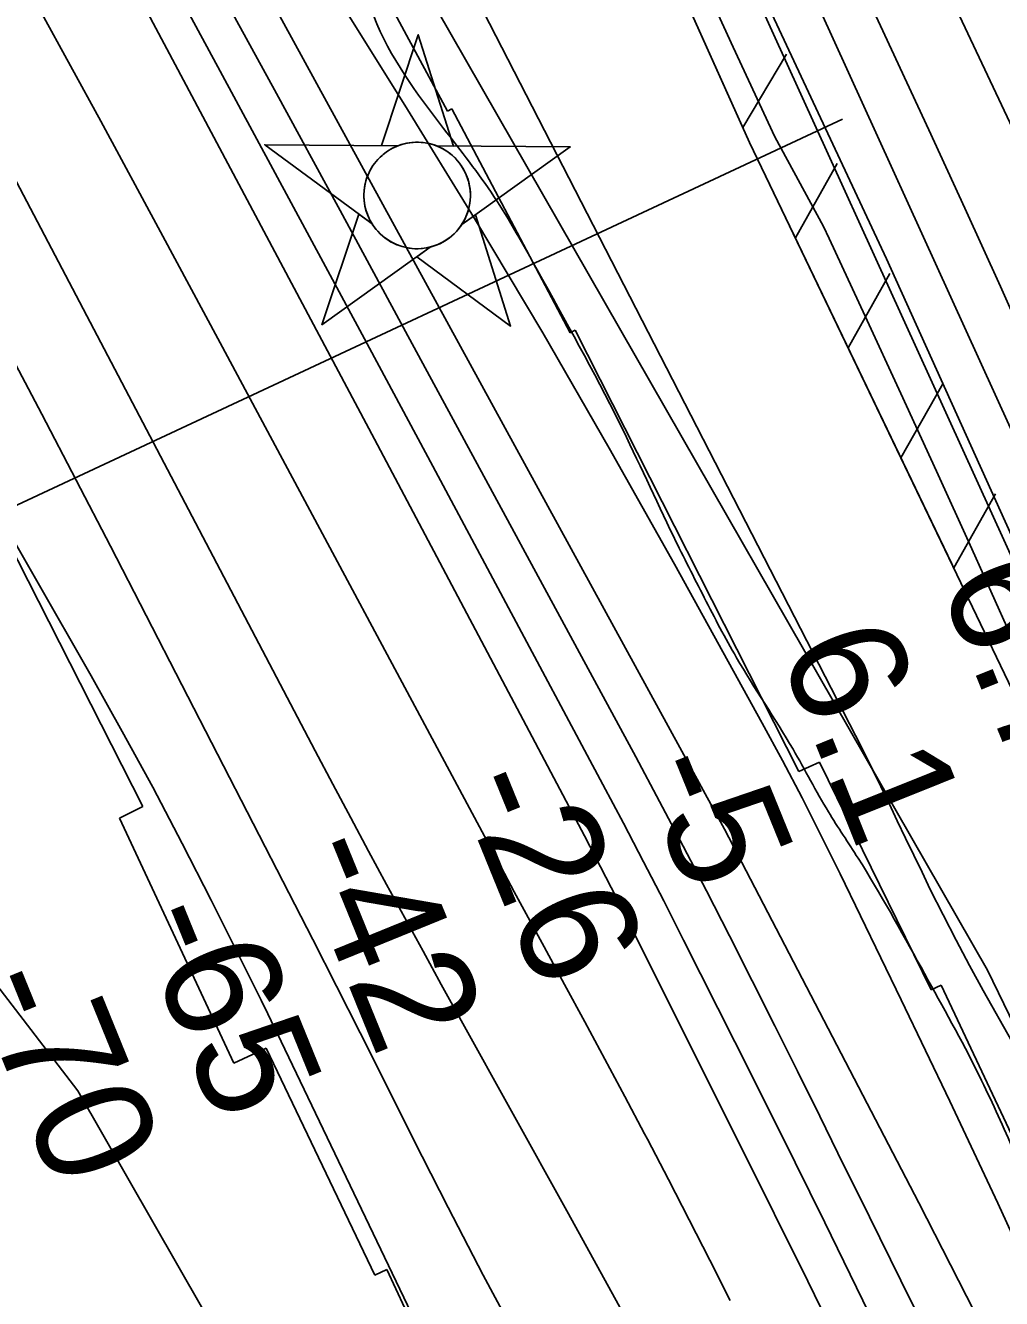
# Model space of a CAD drawing. Extents: x 3694830 to 3732949, y 415201 to 440970.
# Drawn here: x 3716549 to 3717109, y 431708 to 432438 of the extents above; entities that cross this region are included whole.
import ezdxf

# ---------------------------------------------------------------- set-up
doc = ezdxf.new("R2010")
doc.units = 0
for name, color, linetype in [('V-CHAN-NAID', 7, 'Continuous'), ('V-FLOD-BASE', 7, 'Continuous'), ('V-LEVE-TOET', 7, 'Continuous'), ('V-RIVR-EDGE', 7, 'Continuous'), ('V-RIVR-RANG', 7, 'Continuous'), ('V-ROAD-CNTR', 7, 'Continuous'), ('V-RRAP-FSHR', 7, 'Continuous'), ('V-RRAP-RVMT', 7, 'Continuous'), ('V-SURV-LINE', 7, 'Continuous'), ('V-TOPO-DPTH', 7, 'Continuous'), ('V-TOPO-MAJR', 7, 'Continuous'), ('V-TOPO-MINR', 7, 'Continuous'), ('V-TOPO-WATR', 7, 'Continuous')]:
    doc.layers.add(name, color=color, linetype=linetype)

msp = doc.modelspace()

# ---------------------------------------------------------------- linework, layer by layer
at = {"layer": 'V-CHAN-NAID'}
for points in [[(3716762.5, 432368.66), (3716752.91, 432368.73), (3716774.04, 432432.21), (3716794.26, 432368.44), (3716784.67, 432368.5), (3716783.1, 432369.08), (3716781, 432369.7), (3716778.96, 432370.15), (3716776.93, 432370.46), (3716775.76, 432370.58), (3716774.22, 432370.66), (3716772.5, 432370.65), (3716771.13, 432370.58), (3716769.23, 432370.38), (3716767.86, 432370.16), (3716766.08, 432369.78), (3716764.55, 432369.36), (3716763.51, 432369.03)], [(3716762.5, 432368.66), (3716686.01, 432369.2), (3716747.57, 432323.8), (3716746.46, 432325.71), (3716745.65, 432327.34), (3716744.82, 432329.31), (3716744.13, 432331.36), (3716743.76, 432332.69), (3716743.4, 432334.31), (3716743.16, 432335.76), (3716742.97, 432337.35), (3716742.86, 432339.09), (3716742.85, 432340.67), (3716742.96, 432342.75), (3716743.14, 432344.36), (3716743.53, 432346.57), (3716744.01, 432348.49), (3716744.61, 432350.38), (3716745.27, 432352.06), (3716746, 432353.64), (3716746.81, 432355.18), (3716747.87, 432356.92), (3716748.9, 432358.39), (3716749.9, 432359.66), (3716750.9, 432360.8), (3716752.21, 432362.14), (3716753.26, 432363.1), (3716754.98, 432364.5), (3716756.19, 432365.37), (3716757.88, 432366.44), (3716759.61, 432367.39), (3716761.06, 432368.07)], [(3716784.67, 432368.5), (3716861.17, 432367.96), (3716798.96, 432323.44), (3716799.87, 432324.93), (3716800.85, 432326.78), (3716801.57, 432328.36), (3716802.31, 432330.32), (3716802.85, 432332.1), (3716803.25, 432333.74), (3716803.61, 432335.75), (3716803.79, 432337.32), (3716803.92, 432339.53), (3716803.89, 432341.59), (3716803.7, 432343.81), (3716803.44, 432345.57), (3716802.94, 432347.8), (3716802.3, 432349.94), (3716801.55, 432351.92), (3716800.91, 432353.36), (3716799.9, 432355.28), (3716798.84, 432357), (3716797.62, 432358.71), (3716796.36, 432360.24), (3716795.09, 432361.61), (3716793.46, 432363.14), (3716791.71, 432364.55), (3716790.03, 432365.73), (3716788.15, 432366.86), (3716786.67, 432367.62)], [(3716780.93, 432310.53), (3716718.73, 432266.01), (3716739.85, 432329.49), (3716747.57, 432323.8), (3716748.21, 432322.84), (3716749.59, 432320.98), (3716750.8, 432319.57), (3716752.27, 432318.06), (3716753.66, 432316.81), (3716755.11, 432315.66), (3716756.51, 432314.67), (3716758.19, 432313.63), (3716759.91, 432312.72), (3716761.7, 432311.91), (3716763.14, 432311.35), (3716764.77, 432310.83), (3716767, 432310.26), (3716768.53, 432309.97), (3716770.55, 432309.72), (3716772.09, 432309.61), (3716773.95, 432309.59), (3716775.64, 432309.67), (3716777.35, 432309.85), (3716779.25, 432310.16)], [(3716798.96, 432323.44), (3716806.76, 432329.02), (3716826.98, 432265.24), (3716773.13, 432304.95), (3716780.93, 432310.53), (3716782.6, 432311.01), (3716784.21, 432311.57), (3716786.37, 432312.48), (3716788.1, 432313.37), (3716789.97, 432314.48), (3716791.71, 432315.69), (3716793.26, 432316.94), (3716794.55, 432318.11), (3716795.93, 432319.53), (3716797.13, 432320.93), (3716798.25, 432322.4)]]:
    msp.add_lwpolyline(points, close=True, dxfattribs=at)
msp.add_circle((3716773.38, 432340.13), 30.54, dxfattribs=at)
at = {"layer": 'V-FLOD-BASE'}
msp.add_lwpolyline([(3717133.92, 432101.62), (3717042.49, 432303.84), (3716954.48, 432492.23)], dxfattribs=at)
at = {"layer": 'V-LEVE-TOET'}
msp.add_line((3717006.42, 432322.35), (3716978.5, 432373.69), dxfattribs=at)
for points in [[(3716978.5, 432373.69), (3716954.65, 432425.09), (3716929.88, 432479.05)], [(3717032.78, 432450.86), (3717066.8, 432377.69), (3717087.44, 432332.85), (3717107.85, 432287.92), (3717128.03, 432242.87)], [(3717111.63, 432092.89), (3717091.45, 432137.48), (3717071.17, 432182.03), (3717050.78, 432226.52), (3717030.29, 432270.97), (3717009.69, 432315.37), (3717006.42, 432322.35)]]:
    msp.add_lwpolyline(points, dxfattribs=at)
at = {"layer": 'V-RIVR-EDGE'}
msp.add_spline([(3716285.15, 433216.71), (3716310.38, 433178.21), (3716330.2, 433149.68), (3716351.38, 433122.49), (3716380.66, 433076.75), (3716399.14, 433050.48), (3716447.79, 432976.21), (3716475.25, 432930.47), (3716501.83, 432891.07), (3716527.51, 432851.22), (3716586.04, 432749.34), (3716608.1, 432711.75), (3716608.09, 432707.68), (3716608.07, 432700.45), (3716613.02, 432690.94), (3716627.43, 432664.23), (3716633.27, 432651.55), (3716643.19, 432639.32), (3716675.17, 432589.5), (3716706.24, 432538.33), (3716726.94, 432498.04), (3716741.33, 432463.64), (3716748.51, 432442.82), (3716788.59, 432378.52), (3716817.43, 432339.56), (3716842.2, 432297.45), (3716889.46, 432209.61), (3716920.5, 432144.42), (3716938.04, 432109.56), (3716956.5, 432075.15), (3716988.92, 432022.62), (3717009.18, 431986.85), (3717026.3, 431960.13), (3717062.32, 431897.65), (3717093.37, 431840.15), (3717112.26, 431799.86), (3717149.12, 431711.14), (3717176.54, 431644.61), (3717201.25, 431580.79), (3717210.68, 431556.35), (3717248.47, 431478.94), (3717267.81, 431435.48), (3717289.41, 431392.93), (3717306.48, 431346.77), (3717328.07, 431301.04), (3717339.31, 431276.6), (3717352.34, 431244.01), (3717362.7, 431226.35), (3717376.21, 431205.52), (3717389.26, 431178.36), (3717401.37, 431141.7), (3717407.18, 431113.2), (3717409.87, 431101.89), (3717419.75, 431075.64), (3717452.49, 430968.85), (3717469.09, 430916.81), (3717483.44, 430865.23), (3717505.45, 430810.01), (3717526.57, 430753.44), (3717540.49, 430715.43), (3717579.07, 430593.25), (3717599.25, 430526.28), (3717616.31, 430474.69), (3717628.88, 430437.13), (3717638.74, 430405), (3717647.69, 430364.28), (3717653.48, 430331.72), (3717658.42, 430314.52), (3717667.85, 430290.08), (3717679.53, 430260.66), (3717690.34, 430242.1), (3717695.71, 430221.28), (3717698.37, 430200.03), (3717697.85, 430171.99), (3717701.42, 430152.99), (3717705.91, 430140.77), (3717716.26, 430119.95), (3717727.97, 430100.48), (3717735.6, 430076.49), (3717737.82, 430059.31), (3717749.05, 430029.89), (3717760.76, 430011.77), (3717771.56, 429990.04), (3717776.48, 429968.33), (3717783.19, 429941.63), (3717791.73, 429917.65), (3717803.43, 429898.63), (3717812.42, 429876.45), (3717819.16, 429857.44), (3717834.88, 429816.71), (3717846.52, 429770.11), (3717854.12, 429734.82), (3717863.55, 429706.31), (3717878.83, 429667.39), (3717891.37, 429622.59), (3717903.49, 429586.39), (3717917.82, 429530.29), (3717931.71, 429476.45), (3717959.46, 429363.79), (3717976.51, 429307.23), (3717987.25, 429262.44), (3718014.11, 429153.85), (3718027.51, 429090.07), (3718040.47, 429028.09), (3718052.52, 428962.5), (3718057.84, 428919.98), (3718056.9, 428903.25), (3718056.86, 428887.88), (3718057.71, 428868.43), (3718061.29, 428850.79), (3718065.77, 428833.6), (3718082.36, 428779.3), (3718091.33, 428748.08), (3718100.28, 428710.98), (3718111.45, 428657.14), (3718116.36, 428631.81), (3718128.31, 428525.97), (3718136.77, 428473.05), (3718141.66, 428440.03), (3718152.32, 428360.88), (3718163.9, 428291.22), (3718171.05, 428256.38), (3718178.23, 428236.47), (3718193.92, 428178.55), (3718199.74, 428157.29), (3718197.91, 428150.06), (3718196.52, 428133.33), (3718197.39, 428121.12), (3718204.12, 428098.04), (3718215.36, 428075.41), (3718227.96, 428049.6), (3718240.08, 428011.59), (3718242.71, 427978.58), (3718251.11, 427901.24), (3718254.15, 427852.85), (3718257.69, 427822.1), (3718271.5, 427736.15), (3718281.74, 427671.92), (3718287.91, 427606.34), (3718295.91, 427551.61), (3718303.87, 427477.44), (3718310.12, 427447.13), (3718323.14, 427407.76), (3718345.15, 427350.28), (3718351.41, 427321.78), (3718363.48, 427267.49), (3718378.28, 427217.26), (3718397.99, 427141.25), (3718402.87, 427105.52), (3718405.92, 427056.68), (3718404.86, 426993.38), (3718419.58, 426915.12), (3718427.13, 426857.67), (3718428.77, 426789.85), (3718439.53, 426753.19), (3718453.89, 426709.75), (3718458.33, 426677.18), (3718461.82, 426625.18), (3718465.34, 426583.57), (3718482.71, 426479.53), (3718492.52, 426423.89), (3718501, 426378.2), (3718502.74, 426350.16), (3718512.91, 426256.09), (3718518.23, 426213.12), (3718524.03, 426182.81), (3718533.44, 426148.88), (3718540.93, 426069.28), (3718548.93, 426010.93), (3718557.81, 425944.44), (3718573.42, 425858.94), (3718584.55, 425787.48), (3718587.61, 425745.42), (3718587.56, 425725.97), (3718607.51, 425567.22), (3718614.55, 425488.07), (3718638.22, 425368.64), (3718641.26, 425318.45), (3718641.09, 425249.72), (3718640.1, 425214), (3718649.84, 425130.78), (3718658.73, 425069.26), (3718661.82, 425037.15), (3718660.41, 425016.36), (3718674.96, 424864.4), (3718675.73, 424812.85), (3718692.62, 424694.79), (3718696.05, 424618.82), (3718696.4, 424575.87), (3718706.12, 424484.51), (3718711.87, 424431.59), (3718715.41, 424403.09), (3718735.93, 424289.1), (3718746.6, 424215.37), (3718759.9, 424108.63), (3718772.36, 424027.21), (3718777.72, 423998.26), (3718795.91, 423858.04), (3718805.72, 423804.21), (3718812.44, 423776.61), (3718829, 423707.39), (3718835.67, 423662.61), (3718835.09, 423611.97), (3718835, 423576.7), (3718839.35, 423505.25), (3718842.4, 423460.03), (3718850.42, 423412.53), (3718863.4, 423357.79), (3718870.56, 423326.57), (3718873.56, 423260.55), (3718878.86, 423208.99), (3718893.63, 423148.36), (3718899, 423126.2), (3718912.45, 423080.04), (3718927.23, 423022.58), (3718930.77, 422992.73), (3718937.45, 422950.21), (3718945.92, 422900.45), (3718952.63, 422870.59), (3718968.72, 422795.95), (3718969.56, 422769.72), (3718968.13, 422738.52), (3718972.12, 422707.77), (3718981.05, 422661.17), (3718990.85, 422602.82), (3719006.89, 422506.47), (3719010.81, 422446.32), (3719014.37, 422425.06), (3719022.44, 422393.39), (3719033.2, 422359), (3719050.26, 422307.87), (3719062.77, 422249.05), (3719077.1, 422190.24), (3719087.85, 422149.06)], degree=3, dxfattribs=at)
at = {"layer": 'V-RIVR-RANG'}
msp.add_line((3717017.21, 432383.92), (3716346.83, 432070.55), dxfattribs=at)
at = {"layer": 'V-ROAD-CNTR'}
msp.add_lwpolyline([(3714456.15, 436537.31), (3714641.9, 436278.61), (3714873.31, 435959.35), (3715143.35, 435589.59), (3715380.17, 435258.98), (3715588.66, 434962.95), (3715918.61, 434466.02), (3716138.79, 434126.63), (3716363.06, 433768.52), (3716587.57, 433394.66), (3716854.7, 432929.91), (3717200.03, 432198.06), (3717345.3, 431887.62), (3717528.55, 431398.15), (3717815.68, 430558.65)], dxfattribs=at)
at = {"layer": 'V-RRAP-FSHR'}
for p, q in [((3716960.19, 432379.11), (3716985.19, 432421.05)), ((3716990.26, 432315.9), (3717014.21, 432358.45)), ((3717020.53, 432252.79), (3717044.48, 432295.34)), ((3717050.81, 432189.68), (3717074.76, 432232.23)), ((3717081.08, 432126.57), (3717105.03, 432169.12))]:
    msp.add_line(p, q, dxfattribs=at)
for points in [[(3714329.7, 436386.17), (3714396.83, 436257.46), (3714509, 436115.65), (3714828.37, 435789.57), (3714886.75, 435719.45), (3715135.38, 435378.04), (3715431.9, 434966.73), (3715563.52, 434782.77), (3715749.31, 434445.99), (3715933.04, 434121.82), (3716099.08, 433962.34), (3716301.1, 433570.67), (3716658.55, 432866.86), (3716785.75, 432767.04), (3716964.06, 432370.52), (3717158.17, 431965.88), (3717210.96, 431850.87), (3717309.15, 431591.72), (3717386.51, 431373.32), (3717466.36, 431122.74)], [(3716064.71, 433686.1), (3716227.83, 433371.9), (3716520.26, 432907.71), (3717100.53, 431896.08), (3717253.72, 431580.22), (3717403.09, 431264.36), (3717634.3, 430552.25), (3717888.13, 429748.16), (3718009.86, 429314.27), (3718099.3, 428952.69), (3718115.84, 428867.04), (3718189.33, 428405.15), (3718255, 428140.67), (3718391.12, 427348.28)], [(3716820.52, 432689.71), (3716964.06, 432370.52), (3717079.97, 432128.9)]]:
    msp.add_lwpolyline(points, dxfattribs=at)
at = {"layer": 'V-RRAP-RVMT'}
for p, q in [((3716790.73, 432388.48), (3716721.43, 432517.33)), ((3716793.19, 432389.78), (3716790.73, 432388.48)), ((3716861.17, 432261.43), (3716793.19, 432389.78)), ((3716426.99, 432361.56), (3716616.07, 431989.91)), ((3716864.03, 432262.91), (3716861.17, 432261.43)), ((3716992.25, 432009.82), (3716864.03, 432262.91)), ((3717004.02, 432015.29), (3716992.25, 432009.82)), ((3717068.11, 431884.69), (3717004.02, 432015.29)), ((3716616.07, 431989.91), (3716602.79, 431983.2)), ((3716602.79, 431983.2), (3716668.32, 431842.68)), ((3717073.9, 431887.47), (3717068.11, 431884.69)), ((3717202.6, 431613.78), (3717073.9, 431887.47)), ((3716668.32, 431842.68), (3716686.84, 431851.33)), ((3716686.84, 431851.33), (3716749.18, 431721.22)), ((3716749.18, 431721.22), (3716756.06, 431724.48)), ((3716756.06, 431724.48), (3716815.09, 431596.6))]:
    msp.add_line(p, q, dxfattribs=at)
at = {"layer": 'V-SURV-LINE'}
for points in [[(3716861.35, 432760.66), (3717238.84, 431931.93)], [(3717211.54, 431919.5), (3716834.04, 432748.23)]]:
    msp.add_lwpolyline(points, dxfattribs=at)
at = {"layer": 'V-TOPO-DPTH'}
for points in [[(3716027.28, 433468.59), (3716423.03, 432802.16), (3716436.85, 432778.69), (3716450.56, 432755.15), (3716464.1, 432731.52), (3716477.52, 432707.82), (3716499.08, 432669.45), (3716501.63, 432664.88), (3716504.15, 432660.3), (3716506.64, 432655.7), (3716509.12, 432651.09), (3716748.94, 432200.41), (3716771.16, 432158.61), (3716793.33, 432116.79), (3716815.46, 432074.95), (3716837.56, 432033.09), (3716869.26, 431972.94), (3716875.44, 431961.12), (3716881.57, 431949.27), (3716887.63, 431937.39), (3716893.64, 431925.48), (3716958.98, 431794.98), (3716997.34, 431717.67), (3717035.34, 431640.18)], [(3717035.34, 431640.18), (3716997.34, 431717.67), (3716958.98, 431794.98), (3716893.64, 431925.48), (3716887.63, 431937.39), (3716881.57, 431949.27), (3716875.44, 431961.12), (3716869.26, 431972.94), (3716837.56, 432033.09), (3716815.46, 432074.95), (3716793.33, 432116.79), (3716771.16, 432158.61), (3716748.94, 432200.41), (3716509.12, 432651.09), (3716506.64, 432655.7), (3716504.15, 432660.3), (3716501.63, 432664.88), (3716499.08, 432669.45), (3716477.52, 432707.82), (3716464.1, 432731.52), (3716450.56, 432755.15), (3716436.85, 432778.69), (3716423.03, 432802.16), (3716027.28, 433468.59)], [(3717114.8, 431284.39), (3717105.7, 431302.08), (3717096.46, 431319.7), (3717087.14, 431337.28), (3717021.87, 431459.31), (3716981.58, 431534.23), (3716941.07, 431609.01), (3716900.22, 431683.62), (3716859.15, 431758.1), (3716797.75, 431868.85), (3716787.23, 431887.88), (3716776.74, 431906.92), (3716766.31, 431926), (3716755.9, 431945.09), (3716745.56, 431964.21), (3716735.28, 431983.37), (3716725.07, 432002.56), (3716714.92, 432021.79), (3716404.28, 432613.24), (3715945.95, 433417.65)], [(3717114.8, 431284.39), (3717105.7, 431302.08), (3717096.46, 431319.7), (3717087.14, 431337.28), (3717021.87, 431459.31), (3716981.58, 431534.23), (3716941.07, 431609.01), (3716900.22, 431683.62), (3716859.15, 431758.1), (3716797.75, 431868.85), (3716787.23, 431887.88), (3716776.74, 431906.92), (3716766.31, 431926), (3716755.9, 431945.09), (3716745.56, 431964.21), (3716735.28, 431983.37), (3716725.07, 432002.56), (3716714.92, 432021.79), (3716404.28, 432613.24), (3715945.95, 433417.65)], [(3717069, 431681.61), (3717050.83, 431718.07), (3717032.73, 431754.57), (3717014.69, 431791.09), (3717004.25, 431812.28), (3716991.42, 431838.2), (3716978.52, 431864.1), (3716965.52, 431889.95), (3716952.47, 431915.76), (3716939.26, 431941.5), (3716925.92, 431967.17), (3716912.39, 431992.74), (3716898.72, 432018.24), (3716766.74, 432262.22), (3716729.17, 432331.51), (3716691.52, 432400.74), (3716653.73, 432469.91), (3716615.85, 432539.02), (3716564.02, 432633.37), (3716551.93, 432655.24), (3716539.77, 432677.07), (3716527.48, 432698.84), (3716515.13, 432720.56), (3716415.64, 432894.41)], [(3717069, 431681.61), (3717050.83, 431718.07), (3717032.73, 431754.57), (3717014.69, 431791.09), (3717004.25, 431812.28), (3716991.42, 431838.2), (3716978.52, 431864.1), (3716965.52, 431889.95), (3716952.47, 431915.76), (3716939.26, 431941.5), (3716925.92, 431967.17), (3716912.39, 431992.74), (3716898.72, 432018.24), (3716766.74, 432262.22), (3716729.17, 432331.51), (3716691.52, 432400.74), (3716653.73, 432469.91), (3716615.85, 432539.02), (3716564.02, 432633.37), (3716551.93, 432655.24), (3716539.77, 432677.07), (3716527.48, 432698.84), (3716515.13, 432720.56), (3716415.64, 432894.41)], [(3716647.66, 432581.81), (3716766.35, 432391.91), (3716806.27, 432326.85), (3716845.47, 432261.38), (3716883.58, 432195.26), (3716920.98, 432128.72), (3716971.25, 432037.53), (3716982.8, 432016.18), (3716994.13, 431994.72), (3717005.12, 431973.08), (3717015.9, 431951.33), (3717051.02, 431879.01), (3717078.87, 431820.87), (3717106.3, 431762.53), (3717133.09, 431703.9)], [(3716557.29, 432446.2), (3716591.9, 432382.77), (3716626.29, 432319.23), (3716660.52, 432255.6), (3716823.44, 431951.48), (3716829.11, 431940.92), (3716834.79, 431930.38), (3716840.48, 431919.85), (3716846.2, 431909.32), (3716857.95, 431887.71), (3716869.51, 431866.36), (3716881.02, 431844.98), (3716892.46, 431823.56), (3716903.84, 431802.11), (3716905.44, 431799.08), (3716917.5, 431776.06), (3716929.46, 431752.98), (3716941.26, 431729.83), (3716952.95, 431706.61)], [(3716557.29, 432446.2), (3716591.9, 432382.77), (3716626.29, 432319.23), (3716660.52, 432255.6), (3716823.44, 431951.48), (3716829.11, 431940.92), (3716834.79, 431930.38), (3716840.48, 431919.85), (3716846.2, 431909.32), (3716857.95, 431887.71), (3716869.51, 431866.36), (3716881.02, 431844.98), (3716892.46, 431823.56), (3716903.84, 431802.11), (3716905.44, 431799.08), (3716917.5, 431776.06), (3716929.46, 431752.98), (3716941.26, 431729.83), (3716952.95, 431706.61)]]:
    msp.add_lwpolyline(points, dxfattribs=at)
at = {"layer": 'V-TOPO-MAJR'}
msp.add_lwpolyline([(3716831.83, 431682.72), (3716811.27, 431721.24), (3716791.17, 431760), (3716771.37, 431798.92), (3716754.2, 431833.18), (3716740.69, 431860.02), (3716727.13, 431886.84), (3716713.47, 431913.61), (3716699.76, 431940.36), (3716597.5, 432139), (3716558.1, 432214.71), (3716518.24, 432290.19), (3716477.72, 432365.32), (3716436.75, 432440.2), (3716375.72, 432550.6), (3716364.82, 432570.04), (3716353.78, 432589.4), (3716342.51, 432608.63), (3716331.1, 432627.77), (3716263.74, 432739.29), (3716218.27, 432812.38), (3716171.54, 432884.64), (3716122.93, 432955.64)], dxfattribs=at)
at = {"layer": 'V-TOPO-MINR'}
for points in [[(3717035.34, 431640.18), (3716997.34, 431717.67), (3716958.98, 431794.98), (3716893.64, 431925.48), (3716887.63, 431937.39), (3716881.57, 431949.27), (3716875.44, 431961.12), (3716869.26, 431972.94), (3716837.56, 432033.09), (3716815.46, 432074.95), (3716793.33, 432116.79), (3716771.16, 432158.61), (3716748.94, 432200.41), (3716509.12, 432651.09), (3716506.64, 432655.7), (3716504.15, 432660.3), (3716501.63, 432664.88), (3716499.08, 432669.45), (3716477.52, 432707.82), (3716464.1, 432731.52), (3716450.56, 432755.15), (3716436.85, 432778.69), (3716423.03, 432802.16), (3716027.28, 433468.59)], [(3717114.8, 431284.39), (3717105.7, 431302.08), (3717096.46, 431319.7), (3717087.14, 431337.28), (3717021.87, 431459.31), (3716981.58, 431534.23), (3716941.07, 431609.01), (3716900.22, 431683.62), (3716859.15, 431758.1), (3716797.75, 431868.85), (3716787.23, 431887.88), (3716776.74, 431906.92), (3716766.31, 431926), (3716755.9, 431945.09), (3716745.56, 431964.21), (3716735.28, 431983.37), (3716725.07, 432002.56), (3716714.92, 432021.79), (3716404.28, 432613.24), (3715945.95, 433417.65)], [(3716693.44, 431626.54), (3716578.82, 431826.92), (3716440.6, 432006.86), (3716410.82, 432045.38), (3716380.88, 432083.77), (3716350.7, 432121.98), (3716320.36, 432160.06), (3716287.46, 432201.1), (3716273.26, 432218.4), (3716258.8, 432235.47), (3716243.95, 432252.21), (3716228.84, 432268.73), (3716213.35, 432284.88), (3716197.6, 432300.77), (3716181.46, 432316.27), (3716165.07, 432331.5), (3716042.45, 432442.71), (3715603.73, 433218.52)], [(3717151.1, 431583.87), (3717106.49, 431673.52), (3717060.98, 431762.72), (3716949.67, 431976.81), (3716683.5, 432463.31), (3716663.04, 432500.6), (3716642.52, 432537.86), (3716621.92, 432575.07), (3716601.26, 432612.25), (3716594.9, 432623.68), (3716577.31, 432655.08), (3716559.63, 432686.43), (3716541.81, 432717.7), (3716523.9, 432748.92), (3716292.08, 433151.02)], [(3717138.57, 431478.5), (3717057.71, 431647.19), (3717032.55, 431699.28), (3717007.18, 431751.27), (3716981.5, 431803.11), (3716955.62, 431854.85), (3716926.15, 431913.3), (3716914.77, 431935.69), (3716903.27, 431958.03), (3716891.62, 431980.28), (3716879.86, 432002.48), (3716822.75, 432109.37), (3716782.3, 432184.95), (3716741.76, 432260.48), (3716701.11, 432335.94), (3716660.39, 432411.37), (3716535.33, 432642.54), (3716528.29, 432655.45), (3716521.21, 432668.33), (3716514.04, 432681.17), (3716506.83, 432693.98), (3716449.01, 432795.87), (3716412.71, 432859.52), (3716376.23, 432923.07)], [(3717069, 431681.61), (3717050.83, 431718.07), (3717032.73, 431754.57), (3717014.69, 431791.09), (3717004.25, 431812.28), (3716991.42, 431838.2), (3716978.52, 431864.1), (3716965.52, 431889.95), (3716952.47, 431915.76), (3716939.26, 431941.5), (3716925.92, 431967.17), (3716912.39, 431992.74), (3716898.72, 432018.24), (3716766.74, 432262.22), (3716729.17, 432331.51), (3716691.52, 432400.74), (3716653.73, 432469.91), (3716615.85, 432539.02), (3716564.02, 432633.37), (3716551.93, 432655.24), (3716539.77, 432677.07), (3716527.48, 432698.84), (3716515.13, 432720.56), (3716415.64, 432894.41)], [(3717164.49, 431766.62), (3717098.01, 431884.4), (3717090.11, 431898.71), (3717082.39, 431913.12), (3717074.94, 431927.67), (3717067.66, 431942.32), (3717062.91, 431952.11), (3717058.16, 431961.94), (3717053.43, 431971.77), (3717048.72, 431981.61), (3717044.03, 431991.46), (3717039.31, 432001.29), (3717034.52, 432011.09), (3717029.64, 432020.85), (3717024.7, 432030.58), (3716738.04, 432588.32)], [(3716789.91, 431658.16), (3716695.5, 431855.1), (3716691.67, 431863.04), (3716687.81, 431870.96), (3716683.92, 431878.86), (3716679.99, 431886.76), (3716655.26, 431936.21), (3716638.67, 431968.67), (3716621.73, 432000.93), (3716604.24, 432032.9), (3716586.38, 432064.68), (3716490.44, 432232.11), (3716468.05, 432270.77), (3716445.43, 432309.29), (3716422.47, 432347.61), (3716399.28, 432385.78), (3716382.94, 432412.4), (3716367.59, 432437.07), (3716352.03, 432461.6)], [(3716952.95, 431706.61), (3716941.26, 431729.83), (3716929.46, 431752.98), (3716917.5, 431776.06), (3716905.44, 431799.08), (3716903.84, 431802.11), (3716892.46, 431823.56), (3716881.02, 431844.98), (3716869.51, 431866.36), (3716857.95, 431887.71), (3716846.2, 431909.32), (3716840.48, 431919.85), (3716834.79, 431930.38), (3716829.11, 431940.92), (3716823.44, 431951.48), (3716660.52, 432255.6), (3716626.29, 432319.23), (3716591.9, 432382.77), (3716557.29, 432446.2)]]:
    msp.add_lwpolyline(points, dxfattribs=at)
at = {"layer": 'V-TOPO-WATR'}
msp.add_lwpolyline([(3717133.09, 431703.9), (3717106.3, 431762.53), (3717078.87, 431820.87), (3717051.02, 431879.01), (3717015.9, 431951.33), (3717005.12, 431973.08), (3716994.13, 431994.72), (3716982.8, 432016.18), (3716971.25, 432037.53), (3716920.98, 432128.72), (3716883.58, 432195.26), (3716845.47, 432261.38), (3716806.27, 432326.85), (3716766.35, 432391.91), (3716647.66, 432581.81)], dxfattribs=at)

# ---------------------------------------------------------------- texts
at = {"layer": 'V-CHAN-NAID'}
msp.add_text('CONOCOPHILLIPS ALLIANCE', height=100, rotation=24.98124, dxfattribs=at).set_placement((3714983.17, 431714.48))
at = {"layer": 'V-RIVR-RANG'}
for s, rotation, p in [('6.7', 291.86833, (3717072.18, 432118.6)), ('6.1', 291.86833, (3716980.35, 432078.92)), ('-5', 292.14989, (3716899.45, 432011.33)), ('-26', 292.14989, (3716795.2, 432002.2)), ('-42', 292.14989, (3716702.69, 431964.24)), ('-65', 292.14989, (3716610.37, 431925.79)), ('-70', 292.14989, (3716517.76, 431888.07))]:
    msp.add_text(s, height=67, rotation=rotation, dxfattribs=at).set_placement(p)

doc.saveas('drawing.dxf')
